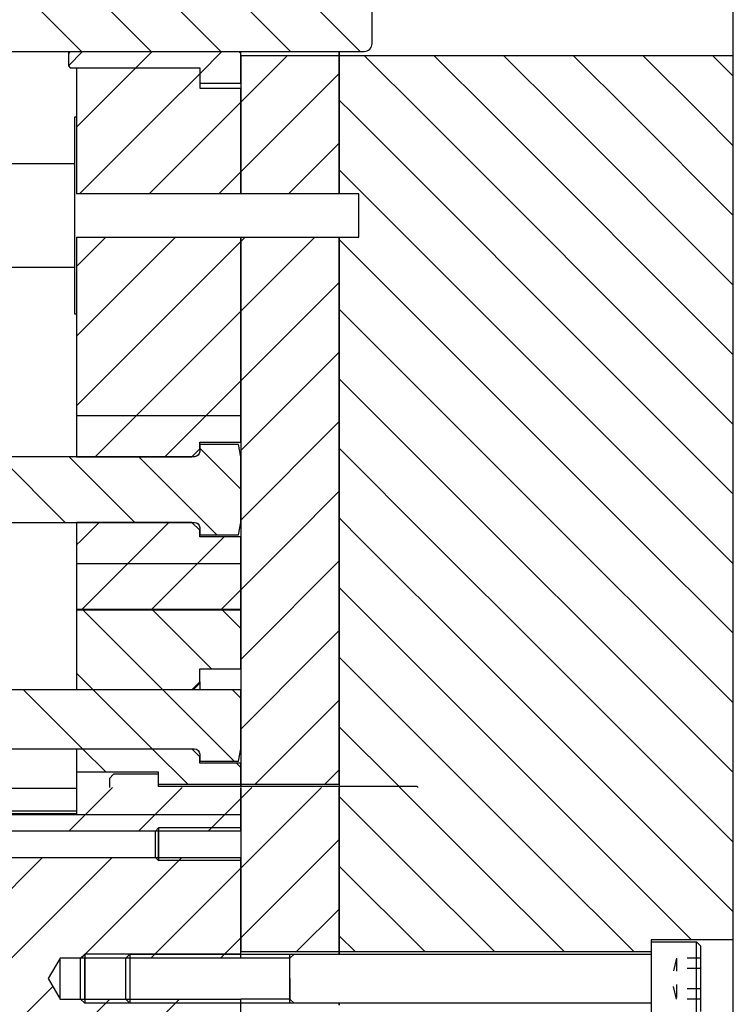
# Model space of a CAD drawing. Header units: inches. Extents: x 3 to 289, y 4 to 291.
# Tile 599 of 634: x 219 to 224, y 168 to 175. Entities that reach past the tile are written whole.
import ezdxf

# ---------------------------------------------------------------- set-up
doc = ezdxf.new("R2010")
doc.units = ezdxf.units.IN
doc.header["$LTSCALE"] = 0.5
doc.header["$MEASUREMENT"] = 0
doc.linetypes.add('HIDDEN', pattern=[0.225, 0.15, -0.075])
doc.layers.add('DBU', color=7, linetype='Continuous')

msp = doc.modelspace()

# ---------------------------------------------------------------- linework, layer by layer
at = {"layer": 'DBU', "color": 254, "linetype": 'Continuous'}
for p, q in [((224.2171, 174.9759), (224.2171, 175.7884)), ((221.2171, 175.0071), (221.2171, 174.9759)), ((221.2171, 174.9759), (224.2171, 174.9759)), ((221.2171, 174.9759), (221.2171, 174.5377)), ((221.4069, 174.9759), (221.8451, 174.5377)), ((221.4069, 174.9759), (221.8451, 174.5377)), ((221.9373, 174.9759), (222.3754, 174.5377)), ((221.9373, 174.9759), (222.3754, 174.5377)), ((222.4676, 174.9759), (222.9057, 174.5377)), ((222.4676, 174.9759), (222.9057, 174.5377)), ((222.9979, 174.9759), (223.436, 174.5377)), ((222.9979, 174.9759), (223.436, 174.5377)), ((223.5283, 174.9759), (223.9664, 174.5377)), ((223.5283, 174.9759), (223.9664, 174.5377)), ((224.0586, 174.9759), (224.2171, 174.8174)), ((224.0586, 174.9759), (224.2171, 174.8174)), ((224.2171, 174.5377), (224.2171, 174.9759)), ((221.2171, 174.6354), (221.3147, 174.5377)), ((221.2171, 174.6354), (221.3147, 174.5377)), ((221.2171, 174.5377), (221.2171, 173.9211)), ((221.3147, 174.5377), (223.4989, 172.3536)), ((221.3147, 174.5377), (223.4989, 172.3536)), ((221.8451, 174.5377), (224.0292, 172.3536)), ((221.8451, 174.5377), (224.0292, 172.3536)), ((222.3754, 174.5377), (224.2171, 172.6961)), ((222.3754, 174.5377), (224.2171, 172.6961)), ((222.9057, 174.5377), (224.2171, 173.2264)), ((222.9057, 174.5377), (224.2171, 173.2264)), ((223.436, 174.5377), (224.2171, 173.7567)), ((223.436, 174.5377), (224.2171, 173.7567)), ((223.9664, 174.5377), (224.2171, 174.287)), ((223.9664, 174.5377), (224.2171, 174.287)), ((224.2171, 172.3536), (224.2171, 174.5377)), ((221.2171, 174.1051), (222.9686, 172.3536)), ((221.2171, 174.1051), (222.9686, 172.3536)), ((221.3667, 173.9211), (221.2171, 173.9211)), ((221.3667, 173.5931), (221.3667, 173.9211)), ((221.2171, 173.5931), (221.3667, 173.5931)), ((221.2171, 173.5931), (221.2171, 172.3536)), ((221.2171, 173.5747), (222.4382, 172.3536)), ((221.2171, 173.5747), (222.4382, 172.3536)), ((221.2171, 173.0444), (221.9079, 172.3536)), ((221.2171, 173.0444), (221.9079, 172.3536)), ((221.2171, 172.5141), (221.3776, 172.3536)), ((221.2171, 172.5141), (221.3776, 172.3536)), ((221.2171, 172.3536), (221.2171, 169.4071)), ((221.3776, 172.3536), (222.4509, 171.2803)), ((221.3776, 172.3536), (222.4509, 171.2803)), ((221.9079, 172.3536), (222.9812, 171.2803)), ((221.9079, 172.3536), (222.9812, 171.2803)), ((222.4382, 172.3536), (223.5115, 171.2803)), ((222.4382, 172.3536), (223.5115, 171.2803)), ((222.9686, 172.3536), (224.0419, 171.2803)), ((222.9686, 172.3536), (224.0419, 171.2803)), ((223.4989, 172.3536), (224.2171, 171.6354)), ((223.4989, 172.3536), (224.2171, 171.6354)), ((224.0292, 172.3536), (224.2171, 172.1657)), ((224.0292, 172.3536), (224.2171, 172.1657)), ((224.2171, 168.8015), (224.2171, 172.3536)), ((221.2171, 171.9837), (221.9205, 171.2803)), ((221.2171, 171.9837), (221.9205, 171.2803)), ((221.2171, 171.4534), (221.3902, 171.2803)), ((221.2171, 171.4534), (221.3902, 171.2803)), ((221.3902, 171.2803), (222.2338, 170.4367)), ((221.3902, 171.2803), (222.2338, 170.4367)), ((221.9205, 171.2803), (222.7641, 170.4367)), ((221.9205, 171.2803), (222.7641, 170.4367)), ((222.4509, 171.2803), (223.2944, 170.4367)), ((222.4509, 171.2803), (223.2944, 170.4367)), ((222.9812, 171.2803), (223.8248, 170.4367)), ((222.9812, 171.2803), (223.8248, 170.4367)), ((223.5115, 171.2803), (224.2171, 170.5747)), ((223.5115, 171.2803), (224.2171, 170.5747)), ((224.0419, 171.2803), (224.2171, 171.1051)), ((224.0419, 171.2803), (224.2171, 171.1051)), ((221.2171, 170.9231), (221.7034, 170.4367)), ((221.2171, 170.9231), (221.7034, 170.4367)), ((221.2171, 170.3928), (222.2095, 169.4003)), ((221.2171, 170.3928), (222.2095, 169.4003)), ((221.7034, 170.4367), (222.7399, 169.4003)), ((221.7034, 170.4367), (222.7399, 169.4003)), ((222.2338, 170.4367), (223.2702, 169.4003)), ((222.2338, 170.4367), (223.2702, 169.4003)), ((222.7641, 170.4367), (223.8005, 169.4003)), ((222.7641, 170.4367), (223.8005, 169.4003)), ((223.2944, 170.4367), (224.2171, 169.5141)), ((223.2944, 170.4367), (224.2171, 169.5141)), ((223.8248, 170.4367), (224.2171, 170.0444)), ((223.8248, 170.4367), (224.2171, 170.0444)), ((221.2171, 169.8624), (221.6724, 169.4071)), ((221.2171, 169.8624), (221.6724, 169.4071)), ((221.2171, 169.4071), (221.2171, 168.8015)), ((221.6724, 169.4071), (221.6792, 169.4003)), ((221.6724, 169.4071), (221.6792, 169.4003)), ((221.2171, 169.3321), (221.7477, 168.8015)), ((221.2171, 169.3321), (221.7477, 168.8015)), ((221.6792, 169.4003), (222.278, 168.8015)), ((221.6792, 169.4003), (222.278, 168.8015)), ((222.2095, 169.4003), (222.8083, 168.8015)), ((222.2095, 169.4003), (222.8083, 168.8015)), ((222.7399, 169.4003), (223.3386, 168.8015)), ((222.7399, 169.4003), (223.3386, 168.8015)), ((223.2702, 169.4003), (223.869, 168.8015)), ((223.2702, 169.4003), (223.869, 168.8015)), ((223.8005, 169.4003), (224.2171, 168.9837)), ((223.8005, 169.4003), (224.2171, 168.9837)), ((221.2171, 168.8018), (221.2173, 168.8015)), ((221.2171, 168.8018), (221.2173, 168.8015)), ((221.2171, 168.8015), (221.2171, 168.1477)), ((221.2173, 168.8015), (221.8711, 168.1477)), ((221.2173, 168.8015), (221.8711, 168.1477)), ((221.7477, 168.8015), (222.4014, 168.1477)), ((221.7477, 168.8015), (222.4014, 168.1477)), ((222.278, 168.8015), (222.9318, 168.1477)), ((222.278, 168.8015), (222.9318, 168.1477)), ((222.8083, 168.8015), (223.4621, 168.1477)), ((222.8083, 168.8015), (223.4621, 168.1477)), ((223.3386, 168.8015), (223.8987, 168.2415)), ((223.3386, 168.8015), (223.8987, 168.2415)), ((223.869, 168.8015), (224.2171, 168.4534)), ((223.869, 168.8015), (224.2171, 168.4534)), ((224.2171, 168.2415), (224.2171, 168.8015)), ((221.2171, 168.2714), (221.3408, 168.1477)), ((221.2171, 168.2714), (221.3408, 168.1477)), ((223.5921, 168.2415), (223.5921, 168.1477)), ((224.2171, 168.2415), (223.5921, 168.2415)), ((224.2171, 167.6477), (224.2171, 168.2415)), ((223.5921, 168.1477), (221.2171, 168.1477)), ((221.2171, 168.1321), (221.2171, 168.1477)), ((221.2171, 167.7415), (221.2171, 167.7571))]:
    msp.add_line(p, q, dxfattribs=at)
at = {"layer": 'DBU', "color": 9, "linetype": 'Continuous'}
for p, q in [((218.5044, 175.7571), (219.2544, 175.0071)), ((218.5044, 175.7571), (219.2544, 175.0071)), ((219.0347, 175.7571), (219.7847, 175.0071)), ((219.0347, 175.7571), (219.7847, 175.0071)), ((219.565, 175.7571), (220.315, 175.0071)), ((219.565, 175.7571), (220.315, 175.0071)), ((220.0954, 175.7571), (220.8454, 175.0071)), ((220.0954, 175.7571), (220.8454, 175.0071)), ((220.6257, 175.7571), (221.3757, 175.0071)), ((220.6257, 175.7571), (221.3757, 175.0071)), ((221.4671, 175.0671), (221.4671, 175.6971)), ((216.5271, 175.0071), (221.4071, 175.0071)), ((219.1546, 175.0071), (219.1546, 174.9911)), ((219.2632, 175.0061), (219.1546, 174.8974)), ((219.2632, 175.0061), (219.1546, 174.8974)), ((219.1696, 175.0061), (219.1546, 174.9911)), ((219.1546, 174.9911), (219.1546, 174.8963)), ((219.1696, 175.0061), (219.1696, 175.0071)), ((219.1696, 175.0061), (220.4521, 175.0061)), ((219.7936, 175.0061), (219.6687, 174.8813)), ((219.7936, 175.0061), (219.6687, 174.8813)), ((220.3239, 175.0061), (220.1546, 174.8368)), ((220.3239, 175.0061), (220.1546, 174.8368)), ((220.4521, 175.0071), (220.4521, 175.0061)), ((220.4671, 174.9911), (220.4521, 175.0061)), ((220.4671, 174.9911), (220.4671, 175.0071)), ((220.4671, 174.765), (220.4671, 174.9911)), ((220.824, 174.9759), (220.4671, 174.6189)), ((220.824, 174.9759), (220.4671, 174.6189)), ((220.4671, 174.9759), (221.2171, 174.9759)), ((220.4671, 174.9759), (220.4671, 174.5377)), ((221.2171, 174.9759), (221.2171, 175.0071)), ((221.2171, 174.5377), (221.2171, 174.9759)), ((219.1546, 174.8963), (219.1696, 174.8813)), ((219.1696, 174.8813), (220.1546, 174.8813)), ((220.1546, 174.8813), (220.1546, 174.765)), ((221.2171, 174.8386), (220.9162, 174.5377)), ((221.2171, 174.8386), (220.9162, 174.5377)), ((220.1546, 174.765), (220.4671, 174.765)), ((220.9162, 174.5377), (220.4671, 174.0886)), ((220.9162, 174.5377), (220.4671, 174.0886)), ((220.4671, 174.5377), (220.4671, 173.9211)), ((221.2171, 173.9211), (221.2171, 174.5377)), ((221.2171, 174.3083), (220.8299, 173.9211)), ((221.2171, 174.3083), (220.8299, 173.9211)), ((221.2171, 173.9211), (220.4671, 173.9211)), ((220.5019, 173.5931), (220.4671, 173.5583)), ((221.0322, 173.5931), (220.4671, 173.028)), ((220.5019, 173.5931), (220.4671, 173.5583)), ((221.0322, 173.5931), (220.4671, 173.028)), ((220.4671, 173.5931), (221.2171, 173.5931)), ((220.4671, 173.5931), (220.4671, 172.3536)), ((221.2171, 172.3536), (221.2171, 173.5931)), ((221.2171, 173.2476), (220.4671, 172.4976)), ((221.2171, 173.2476), (220.4671, 172.4976)), ((221.2171, 172.7173), (220.8534, 172.3536)), ((221.2171, 172.7173), (220.8534, 172.3536)), ((220.8534, 172.3536), (220.4671, 171.9673)), ((220.8534, 172.3536), (220.4671, 171.9673)), ((220.4671, 172.3536), (220.4671, 171.4196)), ((221.2171, 170.4367), (221.2171, 172.3536)), ((220.4671, 172.2321), (219.2171, 172.2321)), ((219.2171, 172.2321), (219.2171, 171.9196)), ((219.6712, 172.2321), (219.3587, 171.9196)), ((219.6712, 172.2321), (219.3587, 171.9196)), ((220.2016, 172.2321), (219.8891, 171.9196)), ((220.2016, 172.2321), (219.8891, 171.9196)), ((220.4671, 172.0296), (220.4671, 172.2321)), ((221.2171, 172.187), (220.4671, 171.437)), ((221.2171, 172.187), (220.4671, 171.437)), ((220.1546, 172.0296), (220.4671, 172.0296)), ((220.1546, 171.9796), (220.1546, 172.0296)), ((220.0946, 171.9196), (220.1546, 171.9796)), ((219.2171, 171.9196), (220.0946, 171.9196)), ((221.2171, 171.6566), (220.8407, 171.2803)), ((221.2171, 171.6566), (220.8407, 171.2803)), ((220.0946, 171.4196), (219.2171, 171.4196)), ((219.2171, 171.4196), (219.2171, 171.2803)), ((219.3891, 171.4196), (219.2497, 171.2803)), ((219.3891, 171.4196), (219.2497, 171.2803)), ((219.9194, 171.4196), (219.78, 171.2803)), ((219.9194, 171.4196), (219.78, 171.2803)), ((220.1546, 171.3596), (220.0946, 171.4196)), ((220.1546, 171.3096), (220.1546, 171.3596)), ((220.4671, 171.4196), (220.4671, 170.4367)), ((219.2497, 171.2803), (219.2171, 171.2476)), ((219.2497, 171.2803), (219.2171, 171.2476)), ((219.2171, 171.2803), (219.2171, 171.1071)), ((219.78, 171.2803), (219.6069, 171.1071)), ((219.78, 171.2803), (219.6069, 171.1071)), ((220.3104, 171.2803), (220.1372, 171.1071)), ((220.3104, 171.2803), (220.1372, 171.1071)), ((220.4671, 171.3096), (220.1546, 171.3096)), ((220.3397, 171.3096), (220.3104, 171.2803)), ((220.3397, 171.3096), (220.3104, 171.2803)), ((220.4671, 171.2803), (220.4671, 171.3096)), ((220.8407, 171.2803), (220.4671, 170.9066)), ((220.8407, 171.2803), (220.4671, 170.9066)), ((220.4671, 171.1071), (220.4671, 171.2803)), ((221.2171, 171.1263), (220.5275, 170.4367)), ((221.2171, 171.1263), (220.5275, 170.4367)), ((219.2171, 171.1071), (220.4671, 171.1071)), ((220.4671, 170.7513), (219.2171, 170.7513)), ((219.2171, 170.7513), (219.2171, 170.4367)), ((219.2675, 170.7513), (219.5821, 170.4367)), ((219.2675, 170.7513), (219.5821, 170.4367)), ((219.7979, 170.7513), (220.1124, 170.4367)), ((219.7979, 170.7513), (220.1124, 170.4367)), ((220.3282, 170.7513), (220.4671, 170.6124)), ((220.3282, 170.7513), (220.4671, 170.6124)), ((220.4671, 170.4367), (220.4671, 170.7513)), ((221.2171, 170.596), (221.0578, 170.4367)), ((221.2171, 170.596), (221.0578, 170.4367)), ((219.2171, 170.4367), (219.2171, 170.1446)), ((219.5821, 170.4367), (219.8742, 170.1446)), ((219.5821, 170.4367), (219.8742, 170.1446)), ((220.1124, 170.4367), (220.2446, 170.3046)), ((220.1124, 170.4367), (220.2446, 170.3046)), ((220.5275, 170.4367), (220.4671, 170.3763)), ((221.0578, 170.4367), (220.4671, 169.846)), ((220.5275, 170.4367), (220.4671, 170.3763)), ((221.0578, 170.4367), (220.4671, 169.846)), ((220.4671, 170.3046), (220.4671, 170.4367)), ((220.4671, 170.4367), (220.4671, 169.4227)), ((221.2171, 169.4227), (221.2171, 170.4367)), ((220.1546, 170.3046), (220.4671, 170.3046)), ((220.1546, 170.2046), (220.1546, 170.3046)), ((219.2171, 170.2714), (219.3439, 170.1446)), ((219.2171, 170.2714), (219.3439, 170.1446)), ((220.0946, 170.1446), (220.1546, 170.2046)), ((220.1546, 170.2046), (220.1546, 170.2038)), ((220.1546, 170.2038), (220.1546, 170.1963)), ((220.1546, 170.1963), (220.1546, 170.1446)), ((220.0946, 170.1446), (219.2171, 170.1446)), ((220.1002, 170.1446), (220.1004, 170.1453)), ((220.1004, 170.1496), (220.1003, 170.1496)), ((220.1006, 170.1496), (220.1004, 170.1496)), ((220.1004, 170.1453), (220.1006, 170.1459)), ((220.1008, 170.1494), (220.1006, 170.1496)), ((220.1006, 170.1459), (220.1008, 170.1468)), ((220.1009, 170.1491), (220.1008, 170.1494)), ((220.1008, 170.1468), (220.1009, 170.1475)), ((220.1009, 170.1487), (220.1009, 170.1491)), ((220.1009, 170.1484), (220.1009, 170.1487)), ((220.1009, 170.148), (220.1009, 170.1484)), ((220.1009, 170.1475), (220.1009, 170.148)), ((221.2171, 170.0656), (220.5742, 169.4227)), ((221.2171, 170.0656), (220.5742, 169.4227)), ((219.2171, 169.6946), (220.0946, 169.6946)), ((219.2171, 169.6946), (219.2171, 169.5165)), ((219.2636, 169.6946), (219.4417, 169.5165)), ((219.2636, 169.6946), (219.4417, 169.5165)), ((219.7939, 169.6946), (220.0658, 169.4227)), ((219.7939, 169.6946), (220.0658, 169.4227)), ((220.1546, 169.6346), (220.0946, 169.6946)), ((220.1546, 169.5846), (220.1546, 169.6346)), ((220.4671, 169.5846), (220.1546, 169.5846)), ((220.4342, 169.5846), (220.4671, 169.5518)), ((220.4342, 169.5846), (220.4671, 169.5518)), ((220.4671, 169.4227), (220.4671, 169.5846)), ((219.2171, 169.5165), (219.2171, 169.4003)), ((219.8421, 169.5165), (219.2171, 169.5165)), ((219.8421, 169.4227), (219.8421, 169.5165)), ((221.2171, 169.5353), (221.1045, 169.4227)), ((221.2171, 169.5353), (221.1045, 169.4227)), ((220.4671, 169.4227), (219.8421, 169.4227)), ((220.4671, 169.4227), (220.4671, 169.4071)), ((221.2171, 169.4227), (220.4671, 169.4227)), ((220.4671, 169.4071), (220.4671, 169.4227)), ((220.5517, 169.4003), (220.4671, 169.3156)), ((220.5517, 169.4003), (220.4671, 169.3156)), ((220.4671, 169.4003), (220.4671, 168.8015)), ((221.0821, 169.4003), (220.4833, 168.8015)), ((221.0821, 169.4003), (220.4833, 168.8015)), ((221.2171, 168.8015), (221.2171, 169.4003)), ((217.0921, 169.1946), (220.4671, 169.1946)), ((219.2171, 169.2196), (218.7171, 169.2196)), ((219.2854, 169.1946), (219.1595, 169.0688)), ((219.2854, 169.1946), (219.1595, 169.0688)), ((219.8157, 169.1946), (219.6899, 169.0688)), ((219.8157, 169.1946), (219.6899, 169.0688)), ((220.346, 169.1946), (220.2202, 169.0688)), ((220.346, 169.1946), (220.2202, 169.0688)), ((220.4671, 169.0688), (220.4671, 169.1946)), ((219.8421, 169.0688), (218.4671, 169.0688)), ((220.4671, 169.0688), (219.8421, 169.0688)), ((221.2171, 169.005), (221.0136, 168.8015)), ((221.2171, 169.005), (221.0136, 168.8015)), ((218.8923, 168.8015), (217.5617, 167.471)), ((218.8923, 168.8015), (217.5617, 167.471)), ((219.4226, 168.8015), (218.0921, 167.471)), ((219.4226, 168.8015), (218.0921, 167.471)), ((218.4671, 168.8678), (219.8421, 168.8678)), ((218.9585, 168.8678), (218.8923, 168.8015)), ((218.9585, 168.8678), (218.8923, 168.8015)), ((219.9529, 168.8015), (219.2523, 168.1009)), ((219.9529, 168.8015), (219.2523, 168.1009)), ((219.4889, 168.8678), (219.4226, 168.8015)), ((219.4889, 168.8678), (219.4226, 168.8015)), ((219.8421, 168.8678), (220.4671, 168.8678)), ((220.0192, 168.8678), (219.9529, 168.8015)), ((220.0192, 168.8678), (219.9529, 168.8015)), ((220.4671, 168.8015), (220.4671, 168.8678)), ((220.4833, 168.8015), (220.4671, 168.7853)), ((221.0136, 168.8015), (220.4671, 168.255)), ((220.4833, 168.8015), (220.4671, 168.7853)), ((221.0136, 168.8015), (220.4671, 168.255)), ((220.4671, 168.1009), (220.4671, 168.8015)), ((220.4671, 168.8015), (220.4671, 168.1477)), ((221.2171, 168.1477), (221.2171, 168.8015)), ((220.4671, 168.7853), (219.8139, 168.1321)), ((220.4671, 168.7853), (219.8139, 168.1321)), ((221.2171, 168.4747), (220.8901, 168.1477)), ((221.2171, 168.4747), (220.8901, 168.1477)), ((220.4671, 168.255), (220.3442, 168.1321)), ((220.4671, 168.255), (220.3442, 168.1321)), ((219.8139, 168.1321), (219.7826, 168.1009)), ((220.3442, 168.1321), (220.3129, 168.1009)), ((221.2171, 168.1477), (220.4671, 168.1477)), ((221.2171, 168.1477), (221.2171, 168.1321)), ((219.0921, 168.1009), (219.0019, 167.9446)), ((219.0921, 167.7884), (219.0921, 168.1009)), ((219.2796, 168.1009), (219.0921, 168.1009)), ((220.4671, 168.1009), (219.2796, 168.1009)), ((219.0019, 167.9446), (219.0921, 167.7884)), ((219.0363, 167.8849), (218.6224, 167.471)), ((219.0363, 167.8849), (218.6224, 167.471)), ((219.0921, 167.7884), (219.2796, 167.7884)), ((219.4701, 167.7884), (219.1527, 167.471)), ((219.4701, 167.7884), (219.1527, 167.471)), ((219.2796, 167.7884), (220.4671, 167.7884)), ((219.9692, 167.7571), (219.6831, 167.471)), ((219.9692, 167.7571), (219.6831, 167.471)), ((220.0004, 167.7884), (219.9692, 167.7571)), ((220.4671, 167.471), (220.4671, 167.7884)), ((221.2171, 167.7571), (221.2171, 167.7415))]:
    msp.add_line(p, q, dxfattribs=at)
at = {"layer": 'DBU', "color": 132, "linetype": 'Continuous'}
for p, q in [((219.2171, 174.8813), (220.1546, 174.8813)), ((219.2171, 174.8813), (219.2171, 174.5377)), ((219.6687, 174.8813), (219.3252, 174.5377)), ((219.6687, 174.8813), (219.3252, 174.5377)), ((220.1546, 174.8813), (220.1546, 174.7259)), ((220.1546, 174.8368), (219.8555, 174.5377)), ((220.1546, 174.8368), (219.8555, 174.5377)), ((220.1546, 174.7259), (220.4671, 174.7259)), ((220.4671, 174.5377), (220.4671, 174.7259)), ((220.4671, 174.6189), (220.3859, 174.5377)), ((220.4671, 174.6189), (220.3859, 174.5377)), ((219.3252, 174.5377), (219.2171, 174.4296)), ((219.3252, 174.5377), (219.2171, 174.4296)), ((219.2171, 174.5377), (219.2171, 173.9211)), ((219.8555, 174.5377), (219.2389, 173.9211)), ((219.8555, 174.5377), (219.2389, 173.9211)), ((220.3859, 174.5377), (219.7692, 173.9211)), ((220.3859, 174.5377), (219.7692, 173.9211)), ((220.4671, 173.9211), (220.4671, 174.5377)), ((220.4671, 174.0886), (220.2995, 173.9211)), ((220.4671, 174.0886), (220.2995, 173.9211)), ((220.4671, 173.9211), (219.2171, 173.9211)), ((219.4413, 173.5931), (219.2171, 173.3689)), ((219.9716, 173.5931), (219.2171, 172.8386)), ((219.4413, 173.5931), (219.2171, 173.3689)), ((219.9716, 173.5931), (219.2171, 172.8386)), ((219.2171, 173.5931), (220.4671, 173.5931)), ((219.2171, 173.5931), (219.2171, 172.3536)), ((220.4671, 173.5583), (219.2624, 172.3536)), ((220.4671, 173.5583), (219.2624, 172.3536)), ((220.4671, 172.3536), (220.4671, 173.5931)), ((220.4671, 173.028), (219.7927, 172.3536)), ((220.4671, 173.028), (219.7927, 172.3536)), ((220.4671, 172.4976), (220.323, 172.3536)), ((220.4671, 172.4976), (220.323, 172.3536)), ((219.2624, 172.3536), (219.2171, 172.3083)), ((219.2624, 172.3536), (219.2171, 172.3083)), ((219.2171, 172.3536), (219.2171, 172.2321)), ((219.7927, 172.3536), (219.6712, 172.2321)), ((219.7927, 172.3536), (219.6712, 172.2321)), ((220.323, 172.3536), (220.2016, 172.2321)), ((220.323, 172.3536), (220.2016, 172.2321)), ((220.4671, 172.2321), (220.4671, 172.3536)), ((220.4671, 172.2321), (219.2171, 172.2321)), ((219.2171, 171.1071), (220.4671, 171.1071)), ((219.2171, 171.1071), (219.2171, 170.7569)), ((219.6069, 171.1071), (219.2567, 170.7569)), ((219.6069, 171.1071), (219.2567, 170.7569)), ((220.1372, 171.1071), (219.787, 170.7569)), ((220.1372, 171.1071), (219.787, 170.7569)), ((220.4671, 170.7569), (220.4671, 171.1071)), ((220.4671, 170.9066), (220.3174, 170.7569)), ((220.4671, 170.9066), (220.3174, 170.7569)), ((220.4671, 170.7569), (219.2171, 170.7569)), ((219.2171, 170.7569), (219.2171, 170.7513)), ((219.4983, 169.5009), (219.4671, 169.4696)), ((219.8421, 169.5009), (219.4983, 169.5009)), ((219.8421, 169.4071), (219.8421, 169.5009)), ((219.4671, 169.4696), (219.4671, 169.4003)), ((220.5921, 169.4071), (219.8421, 169.4071)), ((221.8108, 169.4071), (220.5921, 169.4071)), ((221.8176, 169.4003), (221.8108, 169.4071)), ((219.2171, 169.4003), (219.2171, 169.1946)), ((219.4911, 169.4003), (219.2854, 169.1946)), ((219.4911, 169.4003), (219.2854, 169.1946)), ((220.0214, 169.4003), (219.8157, 169.1946)), ((220.0214, 169.4003), (219.8157, 169.1946)), ((220.4671, 169.1946), (220.4671, 169.4003)), ((220.4671, 169.3156), (220.346, 169.1946)), ((220.4671, 169.3156), (220.346, 169.1946)), ((219.2171, 169.1946), (220.4671, 169.1946)), ((223.5921, 168.2259), (223.9358, 168.2259)), ((223.5921, 168.2259), (223.5921, 167.6634)), ((223.9358, 167.6634), (223.9358, 168.2259)), ((223.9358, 168.2259), (223.9671, 168.1946)), ((219.5921, 168.1009), (219.6233, 168.1321)), ((219.6233, 168.1321), (219.6233, 167.7571)), ((219.6233, 168.1321), (220.8421, 168.1321)), ((220.8421, 167.7571), (220.8421, 168.1321)), ((220.8421, 168.1321), (223.5921, 168.1321)), ((223.9671, 168.1946), (223.9671, 167.6946)), ((219.5921, 167.7884), (219.5921, 168.1009)), ((219.6233, 167.7571), (219.5921, 167.7884)), ((220.8421, 167.7571), (219.6233, 167.7571)), ((223.5921, 167.7571), (220.8421, 167.7571))]:
    msp.add_line(p, q, dxfattribs=at)
at = {"layer": 'DBU', "color": 96, "linetype": 'Continuous'}
for p, q in [((219.2013, 174.5051), (219.2013, 173.0091)), ((219.2171, 174.5051), (219.2013, 174.5051)), ((219.2013, 174.1508), (218.7171, 174.1508)), ((218.7171, 173.3634), (219.2013, 173.3634)), ((219.2013, 173.0091), (219.2171, 173.0091))]:
    msp.add_line(p, q, dxfattribs=at)
at = {"layer": 'DBU', "color": 6, "linetype": 'Continuous'}
for p, q in [((220.4505, 172.0136), (220.1546, 172.0136)), ((220.1546, 172.0136), (220.1546, 171.9596)), ((220.1546, 171.9856), (220.4671, 171.6731)), ((220.1546, 171.9856), (220.4671, 171.6731)), ((220.4671, 171.9196), (220.4505, 172.0136)), ((220.1146, 171.9196), (218.3818, 171.9196)), ((218.6296, 171.9196), (219.1296, 171.4196)), ((218.6296, 171.9196), (219.1296, 171.4196)), ((219.1599, 171.9196), (219.6599, 171.4196)), ((219.1599, 171.9196), (219.6599, 171.4196)), ((219.6902, 171.9196), (220.2842, 171.3256)), ((219.6902, 171.9196), (220.2842, 171.3256)), ((220.4671, 171.4196), (220.4671, 171.9196)), ((218.3818, 171.4196), (220.1146, 171.4196)), ((220.1546, 171.3796), (220.1546, 171.3256)), ((220.4505, 171.3256), (220.4671, 171.4196)), ((220.1546, 171.3256), (220.4505, 171.3256)), ((220.4671, 170.1446), (218.3455, 170.1446)), ((218.8136, 170.1446), (219.2636, 169.6946)), ((218.8136, 170.1446), (219.2636, 169.6946)), ((219.3439, 170.1446), (219.7939, 169.6946)), ((219.3439, 170.1446), (219.7939, 169.6946)), ((219.8742, 170.1446), (220.4182, 169.6006)), ((219.8742, 170.1446), (220.4182, 169.6006)), ((220.4046, 170.1446), (220.4671, 170.0821)), ((220.4046, 170.1446), (220.4671, 170.0821)), ((220.4671, 169.6946), (220.4671, 170.1446)), ((218.4158, 169.6946), (220.1146, 169.6946)), ((220.1546, 169.6546), (220.1546, 169.6006)), ((220.4505, 169.6006), (220.4671, 169.6946)), ((220.1546, 169.6006), (220.4505, 169.6006)), ((218.7171, 169.3946), (219.2171, 169.3946))]:
    msp.add_line(p, q, dxfattribs=at)
at = {"layer": 'DBU', "color": 4, "linetype": 'Continuous'}
for p, q in [((218.7171, 169.2029), (219.2171, 169.2029)), ((219.8421, 168.8678), (219.8421, 169.0688)), ((219.2796, 167.7884), (219.2796, 168.1009))]:
    msp.add_line(p, q, dxfattribs=at)
at = {"layer": 'DBU', "color": 2, "linetype": 'Continuous'}
for p, q in [((219.8176, 169.0688), (219.8421, 169.0933)), ((219.8176, 168.8678), (219.8176, 169.0688)), ((220.4671, 169.0933), (219.8421, 169.0933)), ((219.8421, 169.0933), (219.8421, 168.8433)), ((219.8176, 168.8678), (219.8421, 168.8433)), ((220.4671, 168.8433), (219.8421, 168.8433)), ((219.2483, 168.1009), (219.2796, 168.1321)), ((220.4671, 168.1321), (219.2796, 168.1321)), ((219.2796, 168.1321), (219.2796, 167.7571)), ((220.8733, 168.1321), (220.8421, 168.1009)), ((219.2483, 167.7884), (219.2483, 168.1009)), ((220.8421, 168.1009), (220.4671, 168.1009)), ((220.8421, 167.9446), (220.8421, 168.1009)), ((220.8421, 167.9446), (220.8421, 167.7884)), ((219.2483, 167.7884), (219.2796, 167.7571)), ((220.4671, 167.7571), (219.2796, 167.7571)), ((220.8421, 167.7884), (220.4671, 167.7884)), ((220.8733, 167.7571), (220.8421, 167.7884))]:
    msp.add_line(p, q, dxfattribs=at)
at = {"layer": 'DBU', "color": 254, "linetype": 'HIDDEN'}
for p, q in [((223.7851, 168.1009), (223.746, 167.9446)), ((223.9671, 168.1009), (223.7851, 168.1009)), ((223.7851, 168.1009), (223.7851, 167.7884)), ((223.9671, 168.0227), (223.7851, 168.0227)), ((223.7851, 167.7884), (223.746, 167.9446)), ((223.9671, 167.8665), (223.7851, 167.8665)), ((223.9671, 167.7884), (223.7851, 167.7884))]:
    msp.add_line(p, q, dxfattribs=at)
at = {"layer": 'DBU', "color": 9, "linetype": 'Continuous'}
msp.add_arc((221.4071, 175.0671), 0.06, 270, 0, dxfattribs=at)
at = {"layer": 'DBU', "color": 6, "linetype": 'Continuous', "extrusion": (0, 0, -1)}
for centre, start, end in [((-220.1146, 171.9596), 180, 270), ((-220.1146, 171.3796), 90, 180), ((-220.1146, 169.6546), 90, 180)]:
    msp.add_arc(centre, 0.04, start, end, dxfattribs=at)
at = {"layer": 'DBU', "color": 4, "linetype": 'Continuous'}
msp.add_arc((226.809, 163.7387), 9.2726, 135.85977, 136.30305, dxfattribs=at)

doc.saveas('drawing.dxf')
